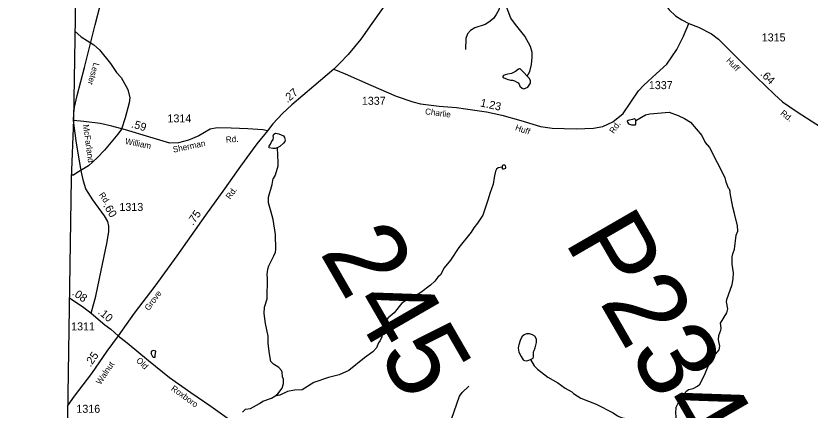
# Model space of a CAD drawing. Extents: x 2056842 to 2160602, y 826753 to 1016856.
# Drawn here: x 2058297 to 2070700, y 951923 to 958075 of the extents above; entities that cross this region are included whole.
import ezdxf

# ---------------------------------------------------------------- set-up
doc = ezdxf.new("R2010")
doc.units = 0
for name, color, linetype in [('Exist Boundary Political CountyLine', 7, 'Continuous'), ('Exist Hydrographic Creek Single Shore', 7, 'Continuous'), ('Exist Hydrographic Misc Water Feature', 7, 'Continuous'), ('Exist Road Non-System Type 51', 7, 'Continuous'), ('Exist Road Secondary Mileage Hundredths English Label', 7, 'Continuous'), ('Exist Road Secondary Structure Pipe Number Label', 7, 'Continuous'), ('Exist Road Secondary Structure Standard Bridge Number Label', 7, 'Continuous'), ('Exist Road Secondary Type 20 Attributed', 7, 'Continuous'), ('Exist Road Secondary Type 51 Attributed', 7, 'Continuous'), ('Exist Road Secondary Type 51 Label', 7, 'Continuous'), ('Exist Road Secondary Type 51 Number Label', 7, 'Continuous')]:
    doc.layers.add(name, color=color, linetype=linetype)

msp = doc.modelspace()

# ---------------------------------------------------------------- linework, layer by layer
at = {"layer": 'Exist Boundary Political CountyLine'}
msp.add_lwpolyline([(2059857, 1016190), (2059992, 1014583), (2060288, 1010619), (2060242, 1008371), (2060207, 1006771), (2060178, 1005306), (2060151, 1003994), (2060127, 1003052), (2060086, 1001470), (2060083, 1001043), (2059970, 996247), (2059900, 992965), (2059781, 986401), (2059707, 983126), (2059583, 976558), (2059387, 966720), (2059310, 963431), (2059198, 956451), (2059161, 955539), (2058927, 940380), (2058725, 928102), (2058408, 910016), (2058297, 904796)], dxfattribs=at)
at = {"layer": 'Exist Hydrographic Creek Single Shore'}
for points in [[(2065948, 958355), (2065924, 958337), (2065864, 958259), (2065839, 958169), (2065799, 958097), (2065755, 958037), (2065681, 957977), (2065627, 957943), (2065463, 957890), (2065395, 957846), (2065349, 957796), (2065325, 957720), (2065316, 957550)], [(2066284, 957136), (2066325, 957205), (2066350, 957315), (2066362, 957432), (2066362, 957504), (2066334, 957596), (2066243, 957760), (2066099, 957940), (2066027, 958039), (2065941, 958257), (2065940, 958309), (2065948, 958355)], [(2059220, 957836), (2059316, 957747), (2059512, 957625), (2059602, 957545), (2059774, 957334), (2059867, 957194), (2059943, 957116), (2060045, 956926), (2060077, 956796), (2060066, 956716), (2060006, 956484), (2059946, 956308), (2059887, 956228), (2059683, 955981), (2059567, 955859), (2059429, 955737), (2059248, 955624), (2059198, 955587), (2059163, 955590)], [(2067976, 956445), (2068128, 956533), (2068199, 956548), (2068497, 956574), (2068638, 956522), (2068738, 956474), (2068830, 956418), (2069010, 956211), (2069062, 956101), (2069128, 956021), (2069367, 955552)], [(2062341, 952138), (2062389, 952178), (2062453, 952266), (2062477, 952338), (2062477, 952406), (2062461, 952444), (2062457, 952514), (2062445, 952542), (2062406, 952586), (2062322, 952638), (2062278, 952682), (2062256, 952802), (2062236, 952962), (2062236, 953078), (2062195, 953272), (2062175, 953428), (2062179, 953528), (2062222, 953660), (2062228, 953984), (2062222, 954040), (2062230, 954124), (2062245, 954172), (2062325, 954328), (2062349, 954388), (2062357, 954432), (2062349, 954664), (2062314, 954900), (2062286, 955012), (2062244, 955156), (2062244, 955248), (2062297, 955442), (2062317, 955536)], [(2065767, 955551), (2065749, 955448), (2065698, 955304), (2065672, 955216), (2065588, 954964), (2065508, 954840), (2065449, 954768), (2065409, 954702), (2065215, 954463), (2065085, 954263), (2064986, 954143), (2064926, 954035), (2064886, 953999), (2064838, 953935), (2064774, 953875), (2064622, 953758), (2064514, 953690), (2064399, 953638), (2064323, 953590), (2064205, 953443), (2064111, 953361), (2064071, 953313), (2064039, 953233), (2064012, 953069), (2063988, 953009), (2063960, 952973), (2063928, 952893), (2063872, 952833), (2063740, 952741), (2063497, 952540), (2063345, 952472), (2063181, 952432), (2062950, 952356), (2062766, 952238), (2062649, 952234), (2062541, 952215), (2062417, 952158), (2062341, 952138)], [(2068801, 952244), (2068873, 952262), (2068939, 952298), (2068979, 952330), (2069051, 952466), (2069110, 952610), (2069200, 952770), (2069280, 952863), (2069292, 952919), (2069267, 953019), (2069275, 953087), (2069307, 953171), (2069311, 953203), (2069299, 953279), (2069399, 953443), (2069415, 953505), (2069392, 953613), (2069398, 953649), (2069482, 953881), (2069498, 953973), (2069505, 954065), (2069481, 954201), (2069485, 954317), (2069493, 954361), (2069517, 954433), (2069547, 954653), (2069572, 954713), (2069568, 954797), (2069520, 954993), (2069492, 955089), (2069451, 955313), (2069451, 955337), (2069439, 955373), (2069427, 955385), (2069391, 955481), (2069375, 955553)], [(2068612, 951571), (2068594, 951711), (2068606, 951823), (2068602, 951875), (2068609, 951967), (2068653, 952063), (2068689, 952124), (2068773, 952224), (2068801, 952244)], [(2061836, 951893), (2061883, 951940), (2061963, 951950), (2062102, 952027), (2062153, 952062), (2062289, 952110), (2062341, 952138)]]:
    msp.add_lwpolyline(points, dxfattribs=at)
at = {"layer": 'Exist Hydrographic Misc Water Feature'}
msp.add_line((2060474, 952775), (2060484, 952843), dxfattribs=at)
for points in [[(2066284, 957136), (2066231, 957190), (2066180, 957243), (2066171, 957249), (2066162, 957250), (2066146, 957244), (2066098, 957210), (2066038, 957175), (2065978, 957164), (2065938, 957157), (2065912, 957145), (2065904, 957131), (2065904, 957120), (2065917, 957107), (2065983, 957085), (2066027, 957070), (2066051, 957070), (2066083, 957060), (2066139, 957028), (2066157, 957009), (2066169, 956978), (2066201, 956948), (2066225, 956939), (2066255, 956945), (2066290, 956965), (2066313, 956992), (2066333, 957024), (2066335, 957060), (2066318, 957096), (2066284, 957136)], [(2067976, 956445), (2067967, 956462), (2067959, 956467), (2067950, 956468), (2067928, 956460), (2067882, 956448), (2067858, 956441), (2067845, 956430), (2067846, 956415), (2067865, 956393), (2067910, 956376), (2067951, 956374), (2067973, 956377), (2067978, 956384), (2067981, 956418), (2067976, 956445)], [(2062380, 956015), (2062347, 956005), (2062311, 956004), (2062254, 956014), (2062246, 956024), (2062251, 956042), (2062273, 956071), (2062291, 956109), (2062315, 956145), (2062321, 956176), (2062313, 956205), (2062323, 956230), (2062354, 956245), (2062404, 956236), (2062476, 956201), (2062493, 956175), (2062505, 956134), (2062499, 956116), (2062476, 956087), (2062419, 956039), (2062380, 956015)], [(2062380, 956015), (2062389, 955786), (2062387, 955730), (2062347, 955588), (2062317, 955536)], [(2065889, 955713), (2065829, 955703), (2065801, 955681), (2065789, 955651), (2065767, 955551)], [(2065889, 955713), (2065891, 955694), (2065897, 955689), (2065910, 955688), (2065935, 955692), (2065947, 955701), (2065950, 955716), (2065942, 955733), (2065927, 955743), (2065909, 955743), (2065896, 955738), (2065889, 955728), (2065889, 955713)], [(2066336, 952711), (2066367, 952726), (2066376, 952734), (2066380, 952755), (2066380, 952831), (2066389, 952851), (2066405, 952895), (2066428, 952979), (2066426, 953032), (2066403, 953076), (2066365, 953099), (2066319, 953112), (2066271, 953115), (2066234, 953099), (2066200, 953067), (2066173, 953010), (2066154, 952941), (2066144, 952922), (2066139, 952892), (2066152, 952826), (2066190, 952760), (2066205, 952734), (2066219, 952709), (2066238, 952697), (2066274, 952694), (2066310, 952700), (2066336, 952711)], [(2060484, 952843), (2060440, 952851), (2060412, 952839), (2060412, 952801)], [(2060412, 952801), (2060432, 952761), (2060440, 952751), (2060472, 952747), (2060474, 952775)], [(2066336, 952711), (2066389, 952613), (2066445, 952560), (2066605, 952436), (2066761, 952348), (2066873, 952264), (2066977, 952209), (2067005, 952183), (2067119, 952109), (2067360, 952017), (2067626, 951878), (2067692, 951834), (2067748, 951810), (2067876, 951780), (2067920, 951780), (2067976, 951768), (2068144, 951721), (2068240, 951705), (2068484, 951643), (2068596, 951592), (2068612, 951572)]]:
    msp.add_lwpolyline(points, dxfattribs=at)
at = {"layer": 'Exist Road Non-System Type 51'}
msp.add_lwpolyline([(2064761, 951261), (2064861, 951430), (2064913, 951458), (2064970, 951478), (2065007, 951536), (2065098, 951779), (2065224, 952142), (2065266, 952196), (2065371, 952295)], dxfattribs=at)
at = {"layer": 'Exist Road Secondary Type 20 Attributed'}
for points in [[(2059197, 956442), (2059204, 956558), (2059212, 956649), (2059255, 956832), (2059369, 957268), (2059534, 957938), (2059612, 958236), (2059639, 958403), (2059643, 958592), (2059650, 959385), (2059655, 960235), (2059655, 960628), (2059647, 960809), (2059616, 961153), (2059583, 961431), (2059541, 961819), (2059512, 962112)], [(2062224, 956282), (2062155, 956299), (2061920, 956312), (2061660, 956321), (2061443, 956330), (2061332, 956308), (2061155, 956204), (2060995, 956137), (2060839, 956094), (2060701, 956091), (2060597, 956118), (2060387, 956184), (2060008, 956298), (2059795, 956353), (2059613, 956394), (2059356, 956429), (2059197, 956442)], [(2059474, 953436), (2059547, 953700), (2059630, 954101), (2059716, 954524), (2059751, 954706), (2059751, 954796), (2059735, 954866), (2059681, 954955), (2059500, 955203), (2059389, 955377), (2059353, 955494), (2059323, 955638), (2059284, 955838), (2059237, 956126), (2059197, 956442)]]:
    msp.add_lwpolyline(points, dxfattribs=at)
at = {"layer": 'Exist Road Secondary Type 51 Attributed'}
for points in [[(2065730, 960235), (2065494, 959977), (2065132, 959573), (2064704, 959118), (2064512, 958879), (2064276, 958554), (2063854, 957955), (2063682, 957710), (2063485, 957472), (2063358, 957337), (2063260, 957246)], [(2065730, 960235), (2065888, 960190), (2066024, 960161), (2066153, 960147), (2066284, 960110), (2066441, 960048), (2066591, 959949), (2066842, 959752), (2067336, 959394), (2067730, 959096), (2067829, 959002), (2067989, 958826), (2068227, 958545), (2068388, 958313), (2068500, 958171), (2068598, 958078), (2068696, 958015), (2068804, 957958)], [(2063260, 957246), (2063441, 957170), (2063839, 956992), (2064237, 956820), (2064496, 956732), (2064615, 956701), (2064908, 956666), (2065177, 956646), (2065320, 956627), (2065649, 956577), (2065885, 956525), (2066182, 956445), (2066491, 956347), (2066673, 956324), (2067045, 956313), (2067318, 956322), (2067465, 956350), (2067618, 956420), (2067781, 956552), (2068022, 956904), (2068104, 956996), (2068297, 957173), (2068462, 957322), (2068618, 957549), (2068725, 957758), (2068804, 957958)], [(2068804, 957958), (2068959, 957898), (2069159, 957797), (2069268, 957711), (2069429, 957553), (2069863, 957118), (2070143, 956847), (2070271, 956736), (2070496, 956580), (2070936, 956298), (2071276, 956072), (2071405, 955990), (2071472, 955948)], [(2063260, 957246), (2062949, 956980), (2062604, 956686), (2062460, 956551), (2062311, 956393), (2062224, 956282)], [(2062224, 956282), (2062062, 956081), (2061806, 955730), (2061554, 955375), (2061258, 954964), (2060810, 954329), (2060466, 953856), (2060145, 953434), (2059894, 953083)], [(2059132, 953677), (2059356, 953522), (2059474, 953436)], [(2059474, 953436), (2059688, 953256), (2059781, 953184), (2059894, 953083)], [(2059894, 953083), (2059719, 952845), (2059476, 952496), (2059207, 952139), (2059106, 951999)], [(2059894, 953083), (2060034, 952972), (2060367, 952695), (2060694, 952434), (2061028, 952200), (2061342, 951983), (2061816, 951646), (2061938, 951567), (2062117, 951483), (2062359, 951405), (2062573, 951365), (2063047, 951328), (2063421, 951300), (2063703, 951284), (2063897, 951269)]]:
    msp.add_lwpolyline(points, dxfattribs=at)

# ---------------------------------------------------------------- texts
at = {"layer": 'Exist Road Secondary Mileage Hundredths English Label'}
for s, rotation, p in [('.64', 315.9304, (2069912, 957158)), ('.27', 40.3629, (2062537, 956711)), ('1.23', 347.5397, (2065542, 956664)), ('.59', 343.3722, (2060091, 956338)), ('.60', 301.4213, (2059656, 955114)), ('.75', 54.8098, (2061064, 954798)), ('.08', 325.3075, (2059165, 953730)), ('.10', 320.0091, (2059569, 953437)), ('.25', 55.1325, (2059463, 952587))]:
    msp.add_text(s, height=125, rotation=rotation, dxfattribs=at).set_placement(p)
at = {"layer": 'Exist Road Secondary Structure Pipe Number Label'}
msp.add_text('P234', height=1230.3, rotation=300, dxfattribs=at).set_placement((2066854, 954561))
at = {"layer": 'Exist Road Secondary Structure Standard Bridge Number Label'}
msp.add_text('245', height=1230.3, rotation=300, dxfattribs=at).set_placement((2063033, 954384))
at = {"layer": 'Exist Road Secondary Type 51 Label'}
for s, rotation, p in [('Huff', 313.8099, (2069383, 957371)), ('Lester', 253.8884, (2059513, 957353)), ('Charlie', 352.3772, (2064683, 956541)), ('Rd.', 321.6629, (2070228, 956541)), ('Rd.', 54.9918, (2067634, 956230)), ('McFarland', 277.9061, (2059344, 956374)), ('Huff', 340.9629, (2066087, 956295)), ('William', 348.7062, (2059998, 956077)), ('Rd.', 4.1411, (2061579, 956096)), ('Sherman', 11.7642, (2060759, 955941)), ('Rd.', 304.5818, (2059589, 955282)), ('Rd.', 53.9759, (2061643, 955204)), ('Grove', 53.9759, (2060375, 953467)), ('Walnut', 56.0256, (2059619, 952312)), ('Old', 315.3906, (2060168, 952689)), ('Roxboro', 324.1875, (2060711, 952240))]:
    msp.add_text(s, height=95, rotation=rotation, dxfattribs=at).set_placement(p)
at = {"layer": 'Exist Road Secondary Type 51 Number Label'}
for s, p in [('1315', (2069945, 957677)), ('1337', (2068182, 956932)), ('1337', (2063700, 956688)), ('1314', (2060664, 956413)), ('1313', (2059914, 955031)), ('1311', (2059160, 953167)), ('1316', (2059242, 951881))]:
    msp.add_text(s, height=125, dxfattribs=at).set_placement(p)

doc.saveas('drawing.dxf')
